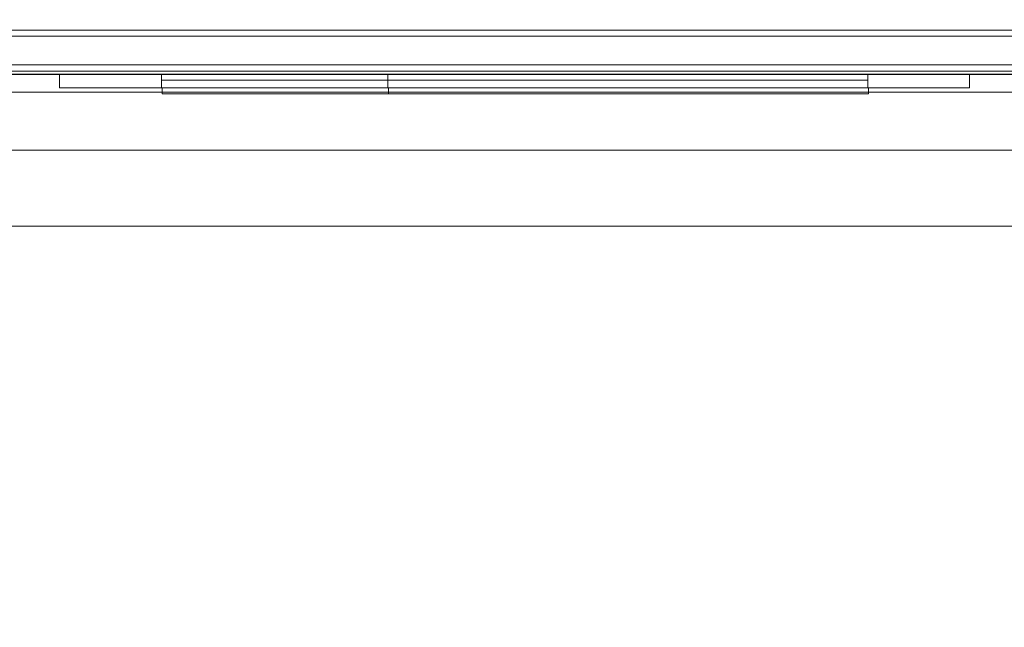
# Model space of a CAD drawing. Header units: inches. Extents: x 813 to 1305, y 19 to 194.
# Tile 643 of 875: x 1222 to 1229, y 100 to 104. Entities that reach past the tile are written whole.
import ezdxf

# ---------------------------------------------------------------- set-up
doc = ezdxf.new("R2010")
doc.units = ezdxf.units.IN
doc.header["$MEASUREMENT"] = 0
doc.layers.add('CET color Grey98', color=7, linetype='Continuous', true_color=0xfafafa)
doc.layers.add('CET color NavajoWhite4', color=7, linetype='Continuous', true_color=0x81775f)
doc.layers.add('CET Default', color=7, linetype='Continuous')

# ---------------------------------------------------------------- blocks, each defined once
blk = doc.blocks.new('*C164')
at = {"layer": 'CET color Grey98', "linetype": 'Continuous', "lineweight": 0}
for points, invisible_edges in [([(0.0312, 0.0197, 49.5), (41.9687, 0.0197, 49.5), (41.9687, 2.9803, 49.5), (0.0312, 0.0197, 49.5)], 4), ([(0.0312, 0.0197, 49.5), (41.9687, 2.9803, 49.5), (0.0312, 2.9803, 49.5), (0.0312, 0.0197, 49.5)], 9), ([(0.0312, 2.9803, 49.25), (41.9687, 2.9803, 49.25), (41.9687, 0.0197, 49.25), (0.0312, 2.9803, 49.25)], 4), ([(0.0312, 2.9803, 49.25), (41.9687, 0.0197, 49.25), (0.0312, 0.0197, 49.25), (0.0312, 2.9803, 49.25)], 9), ([(41.9803, 0.2894, 0.93), (0.0197, 0.2894, 0.93), (0.0197, 0.2894, 1.1175), (41.9803, 0.2894, 0.93)], 4), ([(41.9803, 0.2894, 0.93), (0.0197, 0.2894, 1.1175), (41.9803, 0.2894, 1.1175), (41.9803, 0.2894, 0.93)], 9), ([(0.0197, 0.2894, 0.93), (41.9803, 0.2894, 0.93), (41.9803, 0.25, 0.93), (0.0197, 0.2894, 0.93)], 4), ([(0.0197, 0.2894, 0.93), (41.9803, 0.25, 0.93), (0.0197, 0.25, 0.93), (0.0197, 0.2894, 0.93)], 9), ([(0.0197, 0.25, 1.1175), (41.9803, 0.25, 1.1175), (41.9803, 0.2894, 1.1175), (0.0197, 0.25, 1.1175)], 4), ([(0.0197, 0.25, 1.1175), (41.9803, 0.2894, 1.1175), (0.0197, 0.2894, 1.1175), (0.0197, 0.25, 1.1175)], 9), ([(41.9803, 0.2894, 8.9025), (0.0197, 0.2894, 8.9025), (0.0197, 0.2894, 9.09), (41.9803, 0.2894, 8.9025)], 4), ([(41.9803, 0.2894, 8.9025), (0.0197, 0.2894, 9.09), (41.9803, 0.2894, 9.09), (41.9803, 0.2894, 8.9025)], 9), ([(0.0197, 0.2894, 8.9025), (41.9803, 0.2894, 8.9025), (41.9803, 0.25, 8.9025), (0.0197, 0.2894, 8.9025)], 4), ([(0.0197, 0.2894, 8.9025), (41.9803, 0.25, 8.9025), (0.0197, 0.25, 8.9025), (0.0197, 0.2894, 8.9025)], 9), ([(0.0197, 0.25, 9.09), (41.9803, 0.25, 9.09), (41.9803, 0.2894, 9.09), (0.0197, 0.25, 9.09)], 4), ([(0.0197, 0.25, 9.09), (41.9803, 0.2894, 9.09), (0.0197, 0.2894, 9.09), (0.0197, 0.25, 9.09)], 9), ([(0, 0.0625, 0.93), (42, 0.0625, 0.93), (42, 0.25, 0.93), (0, 0.0625, 0.93)], 4), ([(0, 0.0625, 0.93), (42, 0.25, 0.93), (0, 0.25, 0.93), (0, 0.0625, 0.93)], 9), ([(0, 0.25, 0.93), (42, 0.25, 0.93), (42, 0.25, 0.5), (0, 0.25, 0.93)], 4), ([(0, 0.25, 0.93), (42, 0.25, 0.5), (0, 0.25, 0.5), (0, 0.25, 0.93)], 9), ([(0, 0.25, 0.5), (42, 0.25, 0.5), (42, 0.0625, 0.5), (0, 0.25, 0.5)], 4), ([(0, 0.25, 0.5), (42, 0.0625, 0.5), (0, 0.0625, 0.5), (0, 0.25, 0.5)], 9), ([(0.0197, 0.0625, 8.9025), (41.9803, 0.0625, 8.9025), (41.9803, 0.25, 8.9025), (0.0197, 0.0625, 8.9025)], 4), ([(0.0197, 0.0625, 8.9025), (41.9803, 0.25, 8.9025), (0.0197, 0.25, 8.9025), (0.0197, 0.0625, 8.9025)], 9), ([(0.0197, 0.25, 8.9025), (41.9803, 0.25, 8.9025), (41.9803, 0.25, 1.1175), (0.0197, 0.25, 8.9025)], 4), ([(0.0197, 0.25, 8.9025), (41.9803, 0.25, 1.1175), (0.0197, 0.25, 1.1175), (0.0197, 0.25, 8.9025)], 9), ([(0.0197, 0.25, 1.1175), (41.9803, 0.25, 1.1175), (41.9803, 0.0625, 1.1175), (0.0197, 0.25, 1.1175)], 4), ([(0.0197, 0.25, 1.1175), (41.9803, 0.0625, 1.1175), (0.0197, 0.0625, 1.1175), (0.0197, 0.25, 1.1175)], 9), ([(0.0197, 0.25, 0.93), (41.9803, 0.25, 0.93), (41.9803, 0.25, 1.1175), (0.0197, 0.25, 0.93)], 4), ([(0.0197, 0.25, 0.93), (41.9803, 0.25, 1.1175), (0.0197, 0.25, 1.1175), (0.0197, 0.25, 0.93)], 9), ([(0.0197, 0.25, 8.9025), (41.9803, 0.25, 8.9025), (41.9803, 0.25, 9.09), (0.0197, 0.25, 8.9025)], 4), ([(0.0197, 0.25, 8.9025), (41.9803, 0.25, 9.09), (0.0197, 0.25, 9.09), (0.0197, 0.25, 8.9025)], 9), ([(0.1875, 0.25, 9.09), (41.8125, 0.0625, 9.09), (0.1875, 0.0625, 9.09), (0.1875, 0.25, 9.09)], 9), ([(0.1875, 0.25, 9.09), (41.8125, 0.25, 9.09), (41.8125, 0.0625, 9.09), (0.1875, 0.25, 9.09)], 4), ([(0.1875, 0.0625, 32.965), (41.8125, 0.25, 32.965), (0.1875, 0.25, 32.965), (0.1875, 0.0625, 32.965)], 9), ([(0.1875, 0.0625, 32.965), (41.8125, 0.0625, 32.965), (41.8125, 0.25, 32.965), (0.1875, 0.0625, 32.965)], 4), ([(0.1875, 0.25, 32.965), (41.8125, 0.25, 9.09), (0.1875, 0.25, 9.09), (0.1875, 0.25, 32.965)], 9), ([(0.1875, 0.25, 32.965), (41.8125, 0.25, 32.965), (41.8125, 0.25, 9.09), (0.1875, 0.25, 32.965)], 4), ([(0.1875, 0.25, 32.92), (41.8125, 0.25, 32.92), (41.8125, 0.25, 33.26), (0.1875, 0.25, 32.92)], 4), ([(0.1875, 0.25, 32.92), (41.8125, 0.25, 33.26), (0.1875, 0.25, 33.26), (0.1875, 0.25, 32.92)], 9), ([(0.1875, 0, 33.26), (0.1875, 0.25, 33.26), (41.8125, 0, 33.26), (0.1875, 0, 33.26)], 2), ([(41.8125, 0, 33.26), (0.1875, 0.25, 33.26), (41.8125, 0.25, 33.26), (41.8125, 0, 33.26)], 9), ([(0.1875, 0.25, 34.92), (0.1875, 0, 34.92), (41.8125, 0, 34.92), (0.1875, 0.25, 34.92)], 4), ([(0.1875, 0.25, 34.92), (41.8125, 0, 34.92), (41.8125, 0.25, 34.92), (0.1875, 0.25, 34.92)], 9), ([(0.1875, 0.25, 34.92), (41.8125, 0.25, 34.92), (41.8125, 0.25, 35.26), (0.1875, 0.25, 34.92)], 4), ([(0.1875, 0.25, 34.92), (41.8125, 0.25, 35.26), (0.1875, 0.25, 35.26), (0.1875, 0.25, 34.92)], 9), ([(0.1875, 0, 35.26), (0.1875, 0.25, 35.26), (41.8125, 0, 35.26), (0.1875, 0, 35.26)], 2), ([(41.8125, 0, 35.26), (0.1875, 0.25, 35.26), (41.8125, 0.25, 35.26), (41.8125, 0, 35.26)], 9), ([(0.1875, 0.25, 36.92), (0.1875, 0, 36.92), (41.8125, 0, 36.92), (0.1875, 0.25, 36.92)], 4), ([(0.1875, 0.25, 36.92), (41.8125, 0, 36.92), (41.8125, 0.25, 36.92), (0.1875, 0.25, 36.92)], 9), ([(0.1875, 0.25, 36.92), (41.8125, 0.25, 36.92), (41.8125, 0.25, 37.26), (0.1875, 0.25, 36.92)], 4), ([(0.1875, 0.25, 36.92), (41.8125, 0.25, 37.26), (0.1875, 0.25, 37.26), (0.1875, 0.25, 36.92)], 9), ([(0.1875, 0, 37.26), (0.1875, 0.25, 37.26), (41.8125, 0, 37.26), (0.1875, 0, 37.26)], 2), ([(41.8125, 0, 37.26), (0.1875, 0.25, 37.26), (41.8125, 0.25, 37.26), (41.8125, 0, 37.26)], 9), ([(0.1875, 0.25, 38.92), (0.1875, 0, 38.92), (41.8125, 0, 38.92), (0.1875, 0.25, 38.92)], 4), ([(0.1875, 0.25, 38.92), (41.8125, 0, 38.92), (41.8125, 0.25, 38.92), (0.1875, 0.25, 38.92)], 9), ([(0.1875, 0.25, 38.92), (41.8125, 0.25, 38.92), (41.8125, 0.25, 39.26), (0.1875, 0.25, 38.92)], 4), ([(0.1875, 0.25, 38.92), (41.8125, 0.25, 39.26), (0.1875, 0.25, 39.26), (0.1875, 0.25, 38.92)], 9), ([(0.1875, 0, 39.26), (0.1875, 0.25, 39.26), (41.8125, 0, 39.26), (0.1875, 0, 39.26)], 2), ([(41.8125, 0, 39.26), (0.1875, 0.25, 39.26), (41.8125, 0.25, 39.26), (41.8125, 0, 39.26)], 9), ([(0.1875, 0.25, 40.92), (0.1875, 0, 40.92), (41.8125, 0, 40.92), (0.1875, 0.25, 40.92)], 4), ([(0.1875, 0.25, 40.92), (41.8125, 0, 40.92), (41.8125, 0.25, 40.92), (0.1875, 0.25, 40.92)], 9), ([(0.1875, 0.25, 40.92), (41.8125, 0.25, 40.92), (41.8125, 0.25, 41.26), (0.1875, 0.25, 40.92)], 4), ([(0.1875, 0.25, 40.92), (41.8125, 0.25, 41.26), (0.1875, 0.25, 41.26), (0.1875, 0.25, 40.92)], 9), ([(0.1875, 0, 41.26), (0.1875, 0.25, 41.26), (41.8125, 0, 41.26), (0.1875, 0, 41.26)], 2), ([(41.8125, 0, 41.26), (0.1875, 0.25, 41.26), (41.8125, 0.25, 41.26), (41.8125, 0, 41.26)], 9), ([(0.1875, 0.25, 42.92), (0.1875, 0, 42.92), (41.8125, 0, 42.92), (0.1875, 0.25, 42.92)], 4), ([(0.1875, 0.25, 42.92), (41.8125, 0, 42.92), (41.8125, 0.25, 42.92), (0.1875, 0.25, 42.92)], 9), ([(0.1875, 0.25, 42.92), (41.8125, 0.25, 42.92), (41.8125, 0.25, 43.26), (0.1875, 0.25, 42.92)], 4), ([(0.1875, 0.25, 42.92), (41.8125, 0.25, 43.26), (0.1875, 0.25, 43.26), (0.1875, 0.25, 42.92)], 9), ([(0.1875, 0, 43.26), (0.1875, 0.25, 43.26), (41.8125, 0, 43.26), (0.1875, 0, 43.26)], 2), ([(41.8125, 0, 43.26), (0.1875, 0.25, 43.26), (41.8125, 0.25, 43.26), (41.8125, 0, 43.26)], 9), ([(0.1875, 0.25, 44.92), (0.1875, 0, 44.92), (41.8125, 0, 44.92), (0.1875, 0.25, 44.92)], 4), ([(0.1875, 0.25, 44.92), (41.8125, 0, 44.92), (41.8125, 0.25, 44.92), (0.1875, 0.25, 44.92)], 9), ([(0.1875, 0.25, 44.92), (41.8125, 0.25, 44.92), (41.8125, 0.25, 45.26), (0.1875, 0.25, 44.92)], 4), ([(0.1875, 0.25, 44.92), (41.8125, 0.25, 45.26), (0.1875, 0.25, 45.26), (0.1875, 0.25, 44.92)], 9), ([(0.1875, 0, 45.26), (0.1875, 0.25, 45.26), (41.8125, 0, 45.26), (0.1875, 0, 45.26)], 2), ([(41.8125, 0, 45.26), (0.1875, 0.25, 45.26), (41.8125, 0.25, 45.26), (41.8125, 0, 45.26)], 9), ([(0.1875, 0.25, 46.92), (0.1875, 0, 46.92), (41.8125, 0, 46.92), (0.1875, 0.25, 46.92)], 4), ([(0.1875, 0.25, 46.92), (41.8125, 0, 46.92), (41.8125, 0.25, 46.92), (0.1875, 0.25, 46.92)], 9), ([(0.1875, 0.25, 46.92), (41.8125, 0.25, 46.92), (41.8125, 0.25, 47.26), (0.1875, 0.25, 46.92)], 4), ([(0.1875, 0.25, 46.92), (41.8125, 0.25, 47.26), (0.1875, 0.25, 47.26), (0.1875, 0.25, 46.92)], 9), ([(0.1875, 0, 47.26), (0.1875, 0.25, 47.26), (41.8125, 0, 47.26), (0.1875, 0, 47.26)], 2), ([(41.8125, 0, 47.26), (0.1875, 0.25, 47.26), (41.8125, 0.25, 47.26), (41.8125, 0, 47.26)], 9), ([(0, 0, 0.8675), (42, 0, 0.8675), (42, 0.0625, 0.93), (0, 0, 0.8675)], 4), ([(0, 0, 0.8675), (42, 0.0625, 0.93), (0, 0.0625, 0.93), (0, 0, 0.8675)], 9), ([(0, 0.0625, 0.5), (42, 0.0625, 0.5), (42, 0, 0.5625), (0, 0.0625, 0.5)], 4), ([(0, 0.0625, 0.5), (42, 0, 0.5625), (0, 0, 0.5625), (0, 0.0625, 0.5)], 9), ([(0, 0, 0.5625), (42, 0, 0.5625), (42, 0, 0.8675), (0, 0, 0.5625)], 4), ([(0, 0, 0.5625), (42, 0, 0.8675), (0, 0, 0.8675), (0, 0, 0.5625)], 9), ([(0.0197, 0, 8.84), (41.9803, 0, 8.84), (41.9803, 0.0625, 8.9025), (0.0197, 0, 8.84)], 4), ([(0.0197, 0, 8.84), (41.9803, 0.0625, 8.9025), (0.0197, 0.0625, 8.9025), (0.0197, 0, 8.84)], 9), ([(0.0197, 0.0625, 1.1175), (41.9803, 0.0625, 1.1175), (41.9803, 0, 1.18), (0.0197, 0.0625, 1.1175)], 4), ([(0.0197, 0.0625, 1.1175), (41.9803, 0, 1.18), (0.0197, 0, 1.18), (0.0197, 0.0625, 1.1175)], 9), ([(0.0197, 0, 1.18), (41.9803, 0, 1.18), (41.9803, 0, 8.84), (0.0197, 0, 1.18)], 4), ([(0.0197, 0, 1.18), (41.9803, 0, 8.84), (0.0197, 0, 8.84), (0.0197, 0, 1.18)], 9), ([(0.0312, 0.0197, 49.25), (41.9687, 0.0197, 49.25), (41.9687, 0.0197, 49.5), (0.0312, 0.0197, 49.25)], 4), ([(0.0312, 0.0197, 49.25), (41.9687, 0.0197, 49.5), (0.0312, 0.0197, 49.5), (0.0312, 0.0197, 49.25)], 9), ([(0.1875, 0.0625, 9.09), (41.8125, 0, 9.1525), (0.1875, 0, 9.1525), (0.1875, 0.0625, 9.09)], 9), ([(0.1875, 0.0625, 9.09), (41.8125, 0.0625, 9.09), (41.8125, 0, 9.1525), (0.1875, 0.0625, 9.09)], 4), ([(0.1875, 0, 32.9025), (41.8125, 0.0625, 32.965), (0.1875, 0.0625, 32.965), (0.1875, 0, 32.9025)], 9), ([(0.1875, 0, 32.9025), (41.8125, 0, 32.9025), (41.8125, 0.0625, 32.965), (0.1875, 0, 32.9025)], 4), ([(0.1875, 0, 9.1525), (41.8125, 0, 32.9025), (0.1875, 0, 32.9025), (0.1875, 0, 9.1525)], 9), ([(0.1875, 0, 9.1525), (41.8125, 0, 9.1525), (41.8125, 0, 32.9025), (0.1875, 0, 9.1525)], 4), ([(0.1875, 0, 33.26), (41.8125, 0, 33.26), (41.8125, 0, 35.005), (0.1875, 0, 33.26)], 4), ([(0.1875, 0, 33.26), (41.8125, 0, 35.005), (0.1875, 0, 35.005), (0.1875, 0, 33.26)], 9), ([(0.1875, 0, 35.26), (41.8125, 0, 35.26), (41.8125, 0, 37.005), (0.1875, 0, 35.26)], 4), ([(0.1875, 0, 35.26), (41.8125, 0, 37.005), (0.1875, 0, 37.005), (0.1875, 0, 35.26)], 9), ([(0.1875, 0, 37.26), (41.8125, 0, 37.26), (41.8125, 0, 39.005), (0.1875, 0, 37.26)], 4), ([(0.1875, 0, 37.26), (41.8125, 0, 39.005), (0.1875, 0, 39.005), (0.1875, 0, 37.26)], 9), ([(0.1875, 0, 39.26), (41.8125, 0, 39.26), (41.8125, 0, 41.005), (0.1875, 0, 39.26)], 4), ([(0.1875, 0, 39.26), (41.8125, 0, 41.005), (0.1875, 0, 41.005), (0.1875, 0, 39.26)], 9), ([(0.1875, 0, 41.26), (41.8125, 0, 41.26), (41.8125, 0, 43.005), (0.1875, 0, 41.26)], 4), ([(0.1875, 0, 41.26), (41.8125, 0, 43.005), (0.1875, 0, 43.005), (0.1875, 0, 41.26)], 9), ([(0.1875, 0, 43.26), (41.8125, 0, 43.26), (41.8125, 0, 45.005), (0.1875, 0, 43.26)], 4), ([(0.1875, 0, 43.26), (41.8125, 0, 45.005), (0.1875, 0, 45.005), (0.1875, 0, 43.26)], 9), ([(0.1875, 0, 45.26), (41.8125, 0, 45.26), (41.8125, 0, 47.005), (0.1875, 0, 45.26)], 4), ([(0.1875, 0, 45.26), (41.8125, 0, 47.005), (0.1875, 0, 47.005), (0.1875, 0, 45.26)], 9), ([(0.1875, 0, 47.26), (41.8125, 0, 47.26), (41.8125, 0, 49.005), (0.1875, 0, 47.26)], 4), ([(0.1875, 0, 47.26), (41.8125, 0, 49.005), (0.1875, 0, 49.005), (0.1875, 0, 47.26)], 9), ([(11.09, 0, 2.5955), (5.1, 0, 2.5955), (7.26, 0, 3.3705), (11.09, 0, 2.5955)], 6), ([(5.1, 0, 2.5955), (5.77, 0, 5.5455), (7.26, 0, 3.3705), (5.1, 0, 2.5955)], 15), ([(5.1, 0, 2.5955), (5.1, 0, 8.2155), (5.77, 0, 5.5455), (5.1, 0, 2.5955)], 6), ([(5.1, 0, 8.2155), (11.09, 0, 8.2155), (5.77, 0, 7.5455), (5.1, 0, 8.2155)], 6), ([(11.09, -0.09, 2.5955), (5.1, -0.09, 2.5955), (11.09, 0, 2.5955), (11.09, -0.09, 2.5955)], 2), ([(5.1, -0.09, 2.5955), (5.1, 0, 2.5955), (11.09, 0, 2.5955), (5.1, -0.09, 2.5955)], 4), ([(11.09, -0.09, 8.2155), (11.09, 0, 8.2155), (5.1, 0, 8.2155), (11.09, -0.09, 8.2155)], 4), ([(5.1, -0.09, 2.5955), (5.1, -0.09, 8.2155), (5.1, 0, 2.5955), (5.1, -0.09, 2.5955)], 2), ([(5.1, -0.09, 8.2155), (5.1, 0, 8.2155), (5.1, 0, 2.5955), (5.1, -0.09, 8.2155)], 4), ([(10.42, -0.09, 5.5455), (10.42, 0, 5.5455), (5.77, 0, 5.5455), (10.42, -0.09, 5.5455)], 4), ([(11.09, 0, 8.2155), (10.42, 0, 7.5455), (5.77, 0, 7.5455), (11.09, 0, 8.2155)], 13), ([(7.26, 0, 5.0305), (5.77, 0, 5.5455), (10.42, 0, 5.5455), (7.26, 0, 5.0305)], 13), ([(7.26, 0, 5.0305), (7.26, 0, 3.3705), (5.77, 0, 5.5455), (7.26, 0, 5.0305)], 6), ([(10.42, -0.09, 7.5455), (5.77, -0.09, 7.5455), (10.42, 0, 7.5455), (10.42, -0.09, 7.5455)], 2), ([(5.77, -0.09, 7.5455), (5.77, 0, 7.5455), (10.42, 0, 7.5455), (5.77, -0.09, 7.5455)], 4), ([(7.26, -0.09, 5.0305), (7.26, -0.09, 3.3705), (7.26, 0, 5.0305), (7.26, -0.09, 5.0305)], 2), ([(7.26, -0.09, 3.3705), (7.26, 0, 3.3705), (7.26, 0, 5.0305), (7.26, -0.09, 3.3705)], 4), ([(10.42, -0.09, 5.0305), (7.26, -0.09, 5.0305), (10.42, 0, 5.0305), (10.42, -0.09, 5.0305)], 2), ([(7.26, -0.09, 5.0305), (7.26, 0, 5.0305), (10.42, 0, 5.0305), (7.26, -0.09, 5.0305)], 4), ([(7.26, -0.09, 3.3705), (10.42, -0.09, 3.3705), (7.26, 0, 3.3705), (7.26, -0.09, 3.3705)], 2), ([(10.42, -0.09, 3.3705), (10.42, 0, 3.3705), (7.26, 0, 3.3705), (10.42, -0.09, 3.3705)], 4), ([(11.09, 0, 2.5955), (7.26, 0, 3.3705), (10.42, 0, 3.3705), (11.09, 0, 2.5955)], 13), ([(10.42, 0, 5.0305), (7.26, 0, 5.0305), (10.42, 0, 5.5455), (10.42, 0, 5.0305)], 6), ([(10.42, -0.09, 5.5455), (10.42, -0.09, 7.5455), (10.42, 0, 5.5455), (10.42, -0.09, 5.5455)], 2), ([(10.42, -0.09, 7.5455), (10.42, 0, 7.5455), (10.42, 0, 5.5455), (10.42, -0.09, 7.5455)], 4), ([(10.42, -0.09, 3.3705), (10.42, -0.09, 5.0305), (10.42, 0, 3.3705), (10.42, -0.09, 3.3705)], 2), ([(10.42, -0.09, 5.0305), (10.42, 0, 5.0305), (10.42, 0, 3.3705), (10.42, -0.09, 5.0305)], 4), ([(10.42, 0, 5.0305), (11.09, 0, 2.5955), (10.42, 0, 3.3705), (10.42, 0, 5.0305)], 11), ([(11.09, 0, 8.2155), (11.09, 0, 2.5955), (10.42, 0, 7.5455), (11.09, 0, 8.2155)], 6), ([(11.09, 0, 2.5955), (10.42, 0, 5.5455), (10.42, 0, 7.5455), (11.09, 0, 2.5955)], 13), ([(11.09, 0, 2.5955), (10.42, 0, 5.0305), (10.42, 0, 5.5455), (11.09, 0, 2.5955)], 15), ([(11.09, -0.09, 8.2155), (11.09, -0.09, 2.5955), (11.09, 0, 8.2155), (11.09, -0.09, 8.2155)], 2), ([(11.09, -0.09, 2.5955), (11.09, 0, 2.5955), (11.09, 0, 8.2155), (11.09, -0.09, 2.5955)], 4), ([(5.1, 0, 8.2155), (5.77, 0, 7.5455), (5.77, 0, 5.5455), (5.1, 0, 8.2155)], 13), ([(5.1, -0.09, 8.2155), (11.09, -0.09, 8.2155), (5.1, 0, 8.2155), (5.1, -0.09, 8.2155)], 2), ([(5.77, -0.09, 5.5455), (10.42, -0.09, 5.5455), (5.77, 0, 5.5455), (5.77, -0.09, 5.5455)], 2), ([(5.77, -0.09, 7.5455), (5.77, -0.09, 5.5455), (5.77, 0, 7.5455), (5.77, -0.09, 7.5455)], 2), ([(5.77, -0.09, 5.5455), (5.77, 0, 5.5455), (5.77, 0, 7.5455), (5.77, -0.09, 5.5455)], 4), ([(5.77, -0.0394, 5.5455), (10.42, -0.0394, 5.5455), (10.42, -0.0394, 7.5455), (5.77, -0.0394, 5.5455)], 4), ([(5.77, -0.0394, 5.5455), (10.42, -0.0394, 7.5455), (5.77, -0.0394, 7.5455), (5.77, -0.0394, 5.5455)], 9), ([(7.26, -0.0394, 3.3705), (10.42, -0.0394, 3.3705), (10.42, -0.0394, 5.0305), (7.26, -0.0394, 3.3705)], 4), ([(7.26, -0.0394, 3.3705), (10.42, -0.0394, 5.0305), (7.26, -0.0394, 5.0305), (7.26, -0.0394, 3.3705)], 9), ([(5.77, -0.09, 7.5455), (11.09, -0.09, 8.2155), (5.1, -0.09, 8.2155), (5.77, -0.09, 7.5455)], 13), ([(5.77, -0.09, 5.5455), (5.77, -0.09, 7.5455), (5.1, -0.09, 8.2155), (5.77, -0.09, 5.5455)], 6), ([(5.77, -0.09, 5.5455), (5.1, -0.09, 8.2155), (5.1, -0.09, 2.5955), (5.77, -0.09, 5.5455)], 13), ([(7.26, -0.09, 3.3705), (5.77, -0.09, 5.5455), (5.1, -0.09, 2.5955), (7.26, -0.09, 3.3705)], 15), ([(7.26, -0.09, 3.3705), (5.1, -0.09, 2.5955), (11.09, -0.09, 2.5955), (7.26, -0.09, 3.3705)], 13), ([(5.77, -0.09, 5.5455), (7.26, -0.09, 3.3705), (7.26, -0.09, 5.0305), (5.77, -0.09, 5.5455)], 13), ([(10.42, -0.09, 5.5455), (5.77, -0.09, 5.5455), (7.26, -0.09, 5.0305), (10.42, -0.09, 5.5455)], 6), ([(5.77, -0.09, 7.5455), (10.42, -0.09, 7.5455), (11.09, -0.09, 8.2155), (5.77, -0.09, 7.5455)], 6), ([(10.425, -0.09, 5.5505), (5.775, -0.09, 5.5505), (5.775, -0.09, 7.5505), (10.425, -0.09, 5.5505)], 4), ([(10.425, -0.09, 5.5505), (5.775, -0.09, 7.5505), (10.425, -0.09, 7.5505), (10.425, -0.09, 5.5505)], 9), ([(5.775, -0.09, 5.5505), (5.775, -0.1294, 5.5505), (5.775, -0.1294, 7.5505), (5.775, -0.09, 5.5505)], 4), ([(5.775, -0.09, 5.5505), (5.775, -0.1294, 7.5505), (5.775, -0.09, 7.5505), (5.775, -0.09, 5.5505)], 9), ([(5.775, -0.09, 5.5505), (10.425, -0.09, 5.5505), (10.425, -0.1294, 5.5505), (5.775, -0.09, 5.5505)], 4), ([(5.775, -0.09, 5.5505), (10.425, -0.1294, 5.5505), (5.775, -0.1294, 5.5505), (5.775, -0.09, 5.5505)], 9), ([(5.775, -0.1294, 7.5505), (10.425, -0.1294, 7.5505), (10.425, -0.09, 7.5505), (5.775, -0.1294, 7.5505)], 4), ([(5.775, -0.1294, 7.5505), (10.425, -0.09, 7.5505), (5.775, -0.09, 7.5505), (5.775, -0.1294, 7.5505)], 9), ([(5.775, -0.1294, 5.5505), (10.425, -0.1294, 5.5505), (10.425, -0.1294, 7.5505), (5.775, -0.1294, 5.5505)], 4), ([(5.775, -0.1294, 5.5505), (10.425, -0.1294, 7.5505), (5.775, -0.1294, 7.5505), (5.775, -0.1294, 5.5505)], 9), ([(5.8325, -0.09, 5.608), (10.3575, -0.09, 5.608), (10.3575, -0.09, 7.483), (5.8325, -0.09, 5.608)], 4), ([(5.8325, -0.09, 5.608), (10.3575, -0.09, 7.483), (5.8325, -0.09, 7.483), (5.8325, -0.09, 5.608)], 9), ([(10.42, -0.09, 5.5455), (7.26, -0.09, 5.0305), (10.42, -0.09, 5.0305), (10.42, -0.09, 5.5455)], 13), ([(10.42, -0.09, 3.3705), (7.26, -0.09, 3.3705), (11.09, -0.09, 2.5955), (10.42, -0.09, 3.3705)], 6), ([(7.265, -0.09, 5.0305), (10.425, -0.09, 5.0305), (10.425, -0.09, 3.3705), (7.265, -0.09, 5.0305)], 4), ([(7.265, -0.09, 5.0305), (10.425, -0.09, 3.3705), (7.265, -0.09, 3.3705), (7.265, -0.09, 5.0305)], 9), ([(10.425, -0.09, 5.0305), (7.265, -0.09, 5.0305), (7.265, -0.1294, 5.0305), (10.425, -0.09, 5.0305)], 4), ([(10.425, -0.09, 5.0305), (7.265, -0.1294, 5.0305), (10.425, -0.1294, 5.0305), (10.425, -0.09, 5.0305)], 9), ([(10.425, -0.1294, 3.3705), (7.265, -0.1294, 3.3705), (7.265, -0.09, 3.3705), (10.425, -0.1294, 3.3705)], 4), ([(10.425, -0.1294, 3.3705), (7.265, -0.09, 3.3705), (10.425, -0.09, 3.3705), (10.425, -0.1294, 3.3705)], 9), ([(7.265, -0.1294, 5.0305), (7.265, -0.09, 5.0305), (7.265, -0.09, 3.3705), (7.265, -0.1294, 5.0305)], 4), ([(7.265, -0.1294, 5.0305), (7.265, -0.09, 3.3705), (7.265, -0.1294, 3.3705), (7.265, -0.1294, 5.0305)], 9), ([(10.425, -0.1294, 5.0305), (7.265, -0.1294, 5.0305), (7.265, -0.1294, 3.3705), (10.425, -0.1294, 5.0305)], 4), ([(10.425, -0.1294, 5.0305), (7.265, -0.1294, 3.3705), (10.425, -0.1294, 3.3705), (10.425, -0.1294, 5.0305)], 9), ([(7.3225, -0.09, 3.433), (10.3575, -0.09, 3.433), (10.3575, -0.09, 4.968), (7.3225, -0.09, 3.433)], 4), ([(7.3225, -0.09, 3.433), (10.3575, -0.09, 4.968), (7.3225, -0.09, 4.968), (7.3225, -0.09, 3.433)], 9), ([(10.42, -0.09, 5.5455), (10.42, -0.09, 5.0305), (11.09, -0.09, 2.5955), (10.42, -0.09, 5.5455)], 15), ([(10.42, -0.09, 7.5455), (10.42, -0.09, 5.5455), (11.09, -0.09, 2.5955), (10.42, -0.09, 7.5455)], 6), ([(10.42, -0.09, 7.5455), (11.09, -0.09, 2.5955), (11.09, -0.09, 8.2155), (10.42, -0.09, 7.5455)], 13), ([(10.42, -0.09, 3.3705), (11.09, -0.09, 2.5955), (10.42, -0.09, 5.0305), (10.42, -0.09, 3.3705)], 11), ([(10.425, -0.1294, 5.5505), (10.425, -0.09, 5.5505), (10.425, -0.09, 7.5505), (10.425, -0.1294, 5.5505)], 4), ([(10.425, -0.1294, 5.5505), (10.425, -0.09, 7.5505), (10.425, -0.1294, 7.5505), (10.425, -0.1294, 5.5505)], 9), ([(10.425, -0.09, 5.0305), (10.425, -0.1294, 5.0305), (10.425, -0.1294, 3.3705), (10.425, -0.09, 5.0305)], 4), ([(10.425, -0.09, 5.0305), (10.425, -0.1294, 3.3705), (10.425, -0.09, 3.3705), (10.425, -0.09, 5.0305)], 9)]:
    blk.add_3dface(points, dxfattribs=dict(at, invisible_edges=invisible_edges))
blk = doc.blocks.new('*C163')
at = {"layer": 'CET Default', "linetype": 'Continuous', "lineweight": 0, "rotation": 359.9999999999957}
blk.add_blockref('*C164', (418.7222, 916.8549), dxfattribs=at)
blk = doc.blocks.new('*C155')
at = {"layer": 'CET color Grey98', "linetype": 'Continuous', "lineweight": 0}
for points, invisible_edges in [([(0.1181, -0.1181, 29), (84, 0, 28.8819), (0, 0, 28.8819), (0.1181, -0.1181, 29)], 9), ([(0, 0, 28.8819), (84, 0, 28.8819), (84, 0, 27.8681), (0, 0, 28.8819)], 4), ([(0, 0, 28.8819), (84, 0, 27.8681), (0, 0, 27.8681), (0, 0, 28.8819)], 9), ([(0, 0, 27.8681), (84, 0, 27.8681), (83.8819, -0.1181, 27.75), (0, 0, 27.8681)], 4), ([(0, 0, 27.8681), (83.8819, -0.1181, 27.75), (0.1181, -0.1181, 27.75), (0, 0, 27.8681)], 9), ([(0.1181, -0.1181, 29), (83.8819, -0.1181, 29), (84, 0, 28.8819), (0.1181, -0.1181, 29)], 4), ([(0.1181, -23.913, 29), (83.8819, -23.913, 29), (83.8819, -0.1181, 29), (0.1181, -23.913, 29)], 4), ([(0.1181, -23.913, 29), (83.8819, -0.1181, 29), (0.1181, -0.1181, 29), (0.1181, -23.913, 29)], 9), ([(0.1181, -0.1181, 27.75), (83.8819, -0.1181, 27.75), (83.8819, -0.1181, 29), (0.1181, -0.1181, 27.75)], 4), ([(0.1181, -0.1181, 27.75), (83.8819, -0.1181, 29), (0.1181, -0.1181, 29), (0.1181, -0.1181, 27.75)], 9)]:
    blk.add_3dface(points, dxfattribs=dict(at, invisible_edges=invisible_edges))
at = {"layer": 'CET color NavajoWhite4', "linetype": 'Continuous', "lineweight": 0}
for points, invisible_edges in [([(0.1181, -23.913, 27.75), (83.8819, -0.1181, 27.75), (83.8819, -23.913, 27.75), (0.1181, -23.913, 27.75)], 9), ([(0.1181, -23.913, 27.75), (0.1181, -0.1181, 27.75), (83.8819, -0.1181, 27.75), (0.1181, -23.913, 27.75)], 4)]:
    blk.add_3dface(points, dxfattribs=dict(at, invisible_edges=invisible_edges))
blk = doc.blocks.new('*C156')
at = {"layer": 'CET Default', "linetype": 'Continuous', "lineweight": 0, "rotation": 359.9999999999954}
blk.add_blockref('*C155', (418.7222, 916.8549), dxfattribs=at)
blk = doc.blocks.new('*C250')
at = {"layer": 'CET color Grey98', "linetype": 'Continuous', "lineweight": 0}
for points, invisible_edges in [([(41.49, 14, 65), (0.5, 14, 65), (0.5, 14, 65.5), (41.49, 14, 65)], 4), ([(41.49, 14, 65), (0.5, 14, 65.5), (41.49, 14, 65.5), (41.49, 14, 65)], 9), ([(0.5, 14, 65), (41.49, 14, 65), (41.49, 0.3125, 65), (0.5, 14, 65)], 4), ([(0.5, 14, 65), (41.49, 0.3125, 65), (0.5, 0.3125, 65), (0.5, 14, 65)], 9), ([(0.5, 0.3125, 65.5), (41.49, 0.3125, 65.5), (41.49, 14, 65.5), (0.5, 0.3125, 65.5)], 4), ([(0.5, 0.3125, 65.5), (41.49, 14, 65.5), (0.5, 14, 65.5), (0.5, 0.3125, 65.5)], 9), ([(41.49, 14, 49.5), (0.5, 14, 49.5), (0.5, 14, 65), (41.49, 14, 49.5)], 4), ([(41.49, 14, 49.5), (0.5, 14, 65), (41.49, 14, 65), (41.49, 14, 49.5)], 9), ([(0.5, 14, 49.5), (41.49, 14, 49.5), (41.49, 13.5, 49.5), (0.5, 14, 49.5)], 4), ([(0.5, 14, 49.5), (41.49, 13.5, 49.5), (0.5, 13.5, 49.5), (0.5, 14, 49.5)], 9), ([(0.5, 13.5, 65), (41.49, 13.5, 65), (41.49, 14, 65), (0.5, 13.5, 65)], 4), ([(0.5, 13.5, 65), (41.49, 14, 65), (0.5, 14, 65), (0.5, 13.5, 65)], 9), ([(41.49, 13.999, 51), (0.51, 13.999, 51), (0.51, 13.999, 51.5), (41.49, 13.999, 51)], 4), ([(41.49, 13.999, 51), (0.51, 13.999, 51.5), (41.49, 13.999, 51.5), (41.49, 13.999, 51)], 9), ([(0.51, 13.999, 51), (41.49, 13.999, 51), (41.49, 0.3125, 51), (0.51, 13.999, 51)], 4), ([(0.51, 13.999, 51), (41.49, 0.3125, 51), (0.51, 0.3125, 51), (0.51, 13.999, 51)], 9), ([(0.51, 0.3125, 51.5), (41.49, 0.3125, 51.5), (41.49, 13.999, 51.5), (0.51, 0.3125, 51.5)], 4), ([(0.51, 0.3125, 51.5), (41.49, 13.999, 51.5), (0.51, 13.999, 51.5), (0.51, 0.3125, 51.5)], 9), ([(41.49, 13.501, 49.5), (0.5, 13.501, 49.5), (0.5, 13.501, 51.501), (41.49, 13.501, 49.5)], 4), ([(41.49, 13.501, 49.5), (0.5, 13.501, 51.501), (41.49, 13.501, 51.501), (41.49, 13.501, 49.5)], 9), ([(0.5, 13.501, 49.5), (41.49, 13.501, 49.5), (41.49, 13, 49.5), (0.5, 13.501, 49.5)], 4), ([(0.5, 13.501, 49.5), (41.49, 13, 49.5), (0.5, 13, 49.5), (0.5, 13.501, 49.5)], 9), ([(0.5, 13, 51.501), (41.49, 13, 51.501), (41.49, 13.501, 51.501), (0.5, 13, 51.501)], 4), ([(0.5, 13, 51.501), (41.49, 13.501, 51.501), (0.5, 13.501, 51.501), (0.5, 13, 51.501)], 9), ([(0.5, 13.5, 49.5), (41.49, 13.5, 49.5), (41.49, 13.5, 65), (0.5, 13.5, 49.5)], 4), ([(0.5, 13.5, 49.5), (41.49, 13.5, 65), (0.5, 13.5, 65), (0.5, 13.5, 49.5)], 9), ([(0.5, 13, 49.5), (41.49, 13, 49.5), (41.49, 13, 51.501), (0.5, 13, 49.5)], 4), ([(0.5, 13, 49.5), (41.49, 13, 51.501), (0.5, 13, 51.501), (0.5, 13, 49.5)], 9)]:
    blk.add_3dface(points, dxfattribs=dict(at, invisible_edges=invisible_edges))
blk = doc.blocks.new('*C271')
at = {"layer": 'CET Default', "linetype": 'Continuous', "lineweight": 0, "rotation": 359.9999999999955}
blk.add_blockref('*C250', (418.7222, 902.8549), dxfattribs=at)

msp = doc.modelspace()

# ---------------------------------------------------------------- block references
at = {"layer": 'CET Default', "linetype": 'Continuous', "lineweight": 0}
for name in ['*C163', '*C156', '*C271']:
    msp.add_blockref(name, (798.7199, -813.1289), dxfattribs=at)

doc.saveas('drawing.dxf')
